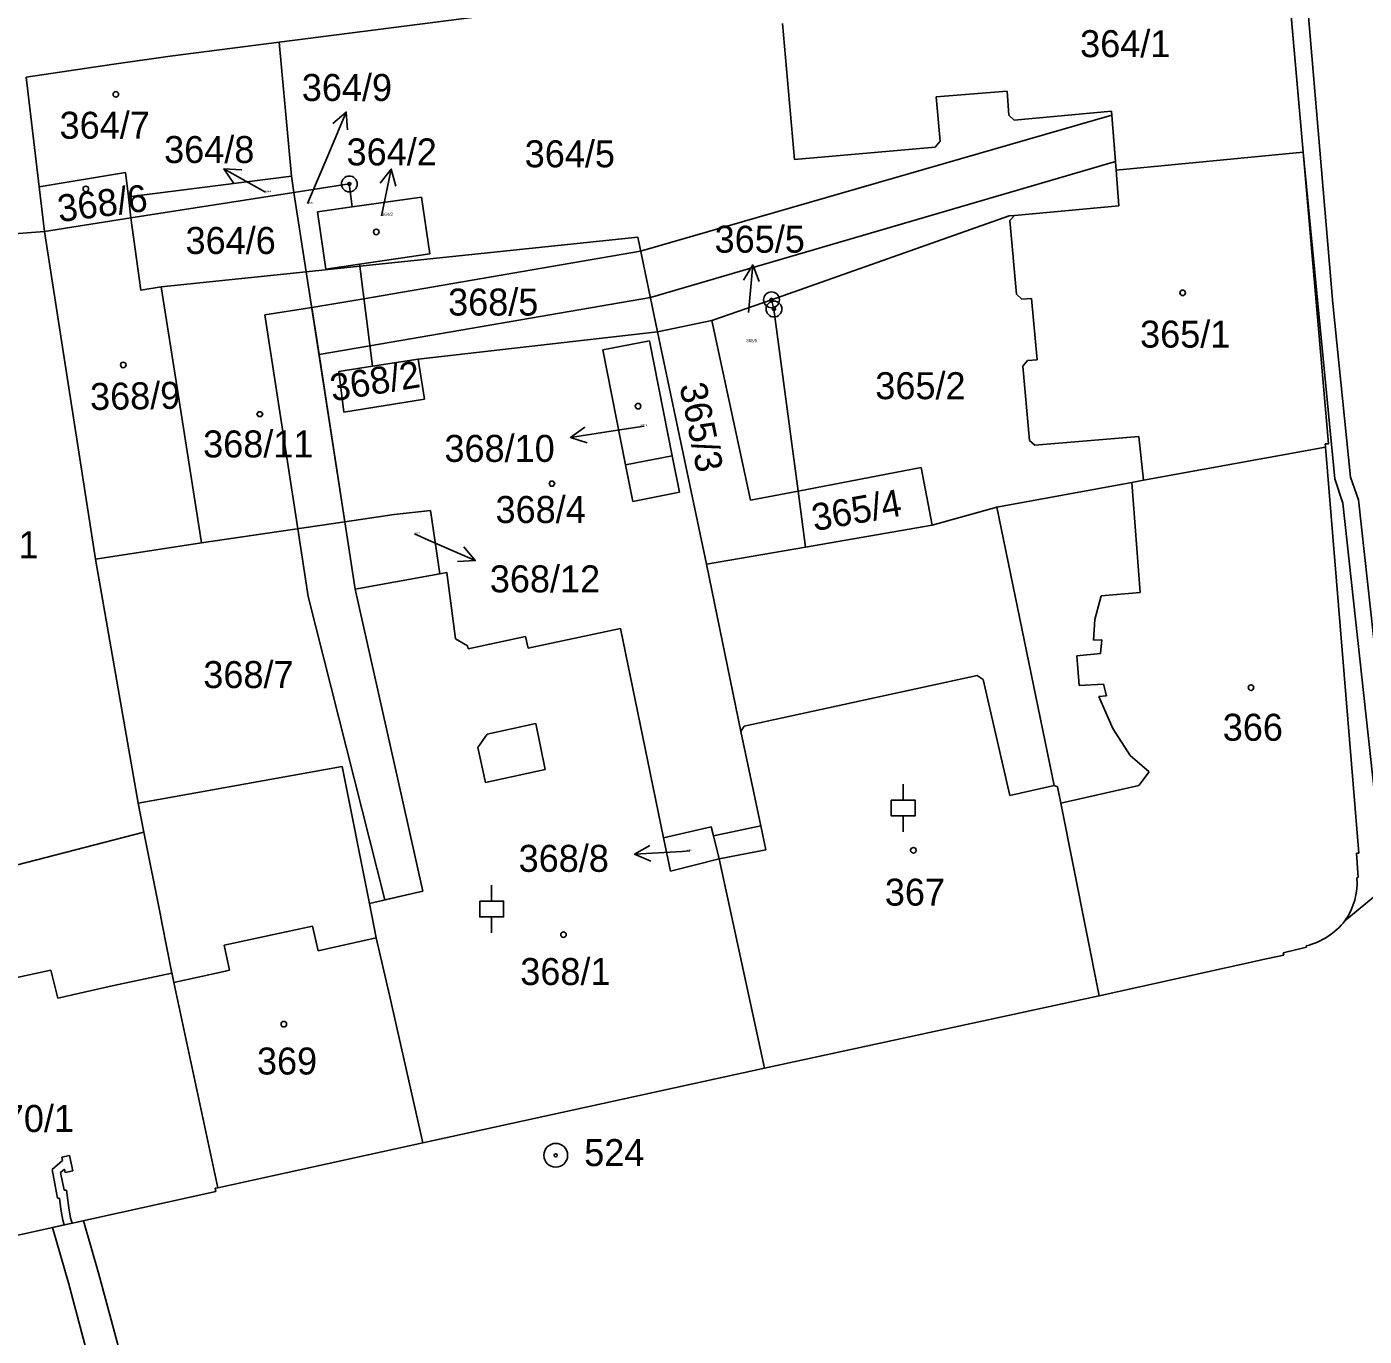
# Model space of a CAD drawing. Extents: x -755819 to -753140, y -1169796 to -1166000.
# Drawn here: x -755354.3 to -755270, y -1166546.9 to -1166464.4 of the extents above; entities that cross this region are included whole.
import ezdxf

# ---------------------------------------------------------------- set-up
doc = ezdxf.new("R2010")
doc.units = 0
for name, color, linetype in [('Vrstva 1', 7, 'Continuous'), ('Vrstva 16', 7, 'Continuous'), ('Vrstva 17', 7, 'Continuous'), ('Vrstva 18', 7, 'Continuous'), ('Vrstva 19', 7, 'Continuous'), ('Vrstva 24', 7, 'Continuous'), ('Vrstva 25', 7, 'Continuous'), ('Vrstva 27', 7, 'Continuous'), ('Vrstva 4', 7, 'Continuous'), ('Vrstva 6', 7, 'Continuous')]:
    doc.layers.add(name, color=color, linetype=linetype)

msp = doc.modelspace()

# ---------------------------------------------------------------- linework, layer by layer
at = {"layer": 'Vrstva 1'}
for p, q in [((-755275.17, -1166457.27), (-755273.86, -1166472.27)), ((-755338.41, -1166465.34), (-755322.49, -1166463.3)), ((-755305.93, -1166472.74), (-755306.68, -1166464.17)), ((-755345.29, -1166466.23), (-755338.41, -1166465.34)), ((-755337.64, -1166473.78), (-755338.41, -1166465.34)), ((-755354.35, -1166467.56), (-755348.99, -1166466.75)), ((-755348.99, -1166466.75), (-755345.29, -1166466.23)), ((-755354.35, -1166467.56), (-755353.54, -1166474.45)), ((-755296.99, -1166468.8), (-755292.53, -1166468.43)), ((-755292.53, -1166468.43), (-755292.42, -1166469.94)), ((-755296.74, -1166471.58), (-755296.99, -1166468.8)), ((-755292.42, -1166469.94), (-755292.08, -1166470.27)), ((-755292.08, -1166470.27), (-755285.94, -1166469.69)), ((-755285.94, -1166469.69), (-755285.66, -1166473.4)), ((-755297.07, -1166471.97), (-755296.74, -1166471.58)), ((-755305.93, -1166472.74), (-755297.07, -1166471.97)), ((-755273.86, -1166472.27), (-755285.66, -1166473.4)), ((-755273.86, -1166472.27), (-755272.27, -1166490.65)), ((-755285.66, -1166473.4), (-755285.49, -1166475.66)), ((-755353.54, -1166474.45), (-755348.1, -1166473.56)), ((-755348.1, -1166473.56), (-755347.91, -1166475.08)), ((-755347.91, -1166475.08), (-755337.64, -1166473.78)), ((-755337.64, -1166473.78), (-755337.48, -1166474.82)), ((-755333.99, -1166474.28), (-755337.48, -1166474.82)), ((-755333.8, -1166475.72), (-755333.99, -1166474.28)), ((-755353.54, -1166474.45), (-755353.21, -1166477.28)), ((-755347.91, -1166475.08), (-755347.77, -1166476.42)), ((-755337.48, -1166474.82), (-755347.77, -1166476.42)), ((-755337.48, -1166474.82), (-755336.71, -1166479.81)), ((-755329.43, -1166475.11), (-755333.8, -1166475.72)), ((-755328.91, -1166478.69), (-755329.43, -1166475.11)), ((-755335.99, -1166476.03), (-755333.8, -1166475.72)), ((-755335.99, -1166476.03), (-755335.48, -1166479.64)), ((-755285.49, -1166475.66), (-755292.07, -1166476.26)), ((-755347.77, -1166476.42), (-755353.21, -1166477.28)), ((-755347.14, -1166480.97), (-755347.77, -1166476.42)), ((-755307.38, -1166481.58), (-755292.39, -1166476.29)), ((-755292.07, -1166476.26), (-755292.39, -1166476.29)), ((-755292.07, -1166476.26), (-755292.36, -1166476.59)), ((-755292.36, -1166476.59), (-755291.94, -1166481.23)), ((-755353.21, -1166477.28), (-755363.98, -1166478.08)), ((-755349.99, -1166497.92), (-755353.21, -1166477.28)), ((-755315.81, -1166477.63), (-755333.33, -1166479.46)), ((-755314.56, -1166483.59), (-755315.81, -1166477.63)), ((-755333.35, -1166479.34), (-755335.48, -1166479.64)), ((-755333.35, -1166479.34), (-755328.91, -1166478.69)), ((-755333.35, -1166479.34), (-755333.33, -1166479.46)), ((-755345.84, -1166480.77), (-755336.71, -1166479.81)), ((-755336.71, -1166479.81), (-755333.33, -1166479.46)), ((-755336.71, -1166479.81), (-755334.28, -1166495.57)), ((-755332.53, -1166485.76), (-755333.33, -1166479.46)), ((-755345.84, -1166480.77), (-755347.14, -1166480.97)), ((-755344.78, -1166487.52), (-755345.84, -1166480.77)), ((-755311.13, -1166482.89), (-755307.38, -1166481.58)), ((-755307.38, -1166481.58), (-755307.22, -1166482.16)), ((-755291.94, -1166481.23), (-755291.59, -1166481.54)), ((-755291.59, -1166481.54), (-755290.98, -1166481.49)), ((-755290.98, -1166481.49), (-755290.64, -1166485.36)), ((-755305.7, -1166493.63), (-755307.22, -1166482.16)), ((-755314.56, -1166483.59), (-755329.66, -1166485.31)), ((-755314.56, -1166483.59), (-755311.13, -1166482.89)), ((-755311.48, -1166498.24), (-755314.56, -1166483.59)), ((-755311.13, -1166482.89), (-755308.71, -1166494.21)), ((-755315.07, -1166484.16), (-755318.01, -1166484.74)), ((-755313.63, -1166491.4), (-755315.07, -1166484.16)), ((-755332.53, -1166485.76), (-755329.66, -1166485.31)), ((-755329.66, -1166485.31), (-755329.26, -1166487.84)), ((-755318.01, -1166484.74), (-755316.57, -1166491.98)), ((-755334.65, -1166486.1), (-755332.53, -1166485.76)), ((-755334.34, -1166488.65), (-755334.65, -1166486.1)), ((-755291.25, -1166485.4), (-755291.54, -1166485.76)), ((-755291.54, -1166485.76), (-755291.12, -1166490.45)), ((-755290.64, -1166485.36), (-755291.25, -1166485.4)), ((-755343.31, -1166496.9), (-755344.78, -1166487.52)), ((-755329.26, -1166487.84), (-755334.34, -1166488.65)), ((-755284.23, -1166490.2), (-755290.78, -1166490.74)), ((-755283.92, -1166492.95), (-755284.23, -1166490.2)), ((-755291.12, -1166490.45), (-755290.78, -1166490.74)), ((-755272.46, -1166490.87), (-755283.92, -1166492.95)), ((-755272.27, -1166490.65), (-755272.47, -1166490.66)), ((-755272.47, -1166490.66), (-755272.46, -1166490.87)), ((-755272.46, -1166490.87), (-755270.36, -1166516.44)), ((-755316.57, -1166491.98), (-755316.11, -1166494.29)), ((-755313.17, -1166493.7), (-755313.63, -1166491.4)), ((-755305.7, -1166493.63), (-755297.94, -1166492.14)), ((-755297.94, -1166492.14), (-755297.24, -1166495.78)), ((-755316.11, -1166494.29), (-755313.17, -1166493.7)), ((-755308.71, -1166494.21), (-755305.7, -1166493.63)), ((-755305.23, -1166497.16), (-755305.7, -1166493.63)), ((-755293.18, -1166494.65), (-755284.66, -1166493.08)), ((-755284.66, -1166493.08), (-755283.92, -1166492.95)), ((-755334.28, -1166495.57), (-755331.16, -1166495.11)), ((-755331.16, -1166495.11), (-755328.88, -1166494.85)), ((-755328.88, -1166494.85), (-755328.29, -1166498.84)), ((-755297.24, -1166495.78), (-755293.18, -1166494.65)), ((-755289.56, -1166512.17), (-755293.18, -1166494.65)), ((-755343.31, -1166496.9), (-755334.28, -1166495.57)), ((-755334.28, -1166495.57), (-755333.62, -1166499.82)), ((-755305.23, -1166497.16), (-755297.24, -1166495.78)), ((-755343.31, -1166496.9), (-755349.99, -1166497.92)), ((-755347.31, -1166513.3), (-755349.99, -1166497.92)), ((-755305.23, -1166497.16), (-755311.48, -1166498.24)), ((-755327.85, -1166498.76), (-755328.29, -1166498.84)), ((-755327.85, -1166498.76), (-755327.29, -1166502.94)), ((-755333.62, -1166499.82), (-755328.29, -1166498.84)), ((-755330.64, -1166513.11), (-755333.62, -1166499.82)), ((-755327.29, -1166502.94), (-755326.53, -1166503.37)), ((-755326.49, -1166503.57), (-755322.88, -1166502.8)), ((-755322.88, -1166502.8), (-755322.72, -1166503.52)), ((-755322.24, -1166503.42), (-755316.9, -1166502.28)), ((-755315.34, -1166509.84), (-755316.9, -1166502.28)), ((-755326.53, -1166503.37), (-755326.49, -1166503.57)), ((-755322.72, -1166503.52), (-755322.24, -1166503.42)), ((-755271.23, -1166520.7), (-755254.76, -1166507.06)), ((-755308.06, -1166514.73), (-755309.31, -1166508.77)), ((-755314.18, -1166515.47), (-755315.34, -1166509.84)), ((-755334.43, -1166510.99), (-755343.66, -1166512.65)), ((-755332.72, -1166519.62), (-755334.43, -1166510.99)), ((-755289.34, -1166512.27), (-755289.56, -1166512.17)), ((-755289.14, -1166513.3), (-755289.34, -1166512.27)), ((-755343.66, -1166512.65), (-755347.31, -1166513.3)), ((-755329.36, -1166518.83), (-755330.64, -1166513.11)), ((-755346.94, -1166515.12), (-755347.31, -1166513.3)), ((-755286.73, -1166525.43), (-755289.14, -1166513.3)), ((-755314.18, -1166515.47), (-755311.18, -1166514.79)), ((-755311.18, -1166514.79), (-755311.04, -1166515.36)), ((-755311.04, -1166515.36), (-755308.06, -1166514.73)), ((-755358.13, -1166518.02), (-755346.94, -1166515.12)), ((-755345.9, -1166520.35), (-755346.94, -1166515.12)), ((-755313.75, -1166517.57), (-755314.18, -1166515.47)), ((-755310.67, -1166516.81), (-755311.04, -1166515.36)), ((-755270.36, -1166516.44), (-755270.51, -1166516.45)), ((-755270.51, -1166516.45), (-755270.4, -1166517.98)), ((-755310.67, -1166516.81), (-755313.75, -1166517.57)), ((-755307.81, -1166530), (-755310.67, -1166516.81)), ((-755270.4, -1166517.98), (-755270.48, -1166517.99)), ((-755332.72, -1166519.62), (-755329.36, -1166518.83)), ((-755332.3, -1166521.77), (-755332.72, -1166519.62)), ((-755345.81, -1166520.81), (-755345.9, -1166520.35)), ((-755345.17, -1166524.01), (-755345.81, -1166520.81)), ((-755331.46, -1166525.4), (-755332.3, -1166521.77)), ((-755275.13, -1166522.72), (-755273.65, -1166522.37)), ((-755273.65, -1166522.37), (-755273.67, -1166522.29)), ((-755286.73, -1166525.43), (-755276.1, -1166523.08)), ((-755276.1, -1166523.08), (-755275.09, -1166522.86)), ((-755275.09, -1166522.86), (-755275.13, -1166522.72)), ((-755345.16, -1166524.07), (-755345.17, -1166524.01)), ((-755345.05, -1166524.59), (-755345.16, -1166524.07)), ((-755342.27, -1166537.53), (-755345.05, -1166524.59)), ((-755329.36, -1166534.7), (-755331.46, -1166525.4)), ((-755307.81, -1166530), (-755286.73, -1166525.43)), ((-755307.81, -1166530), (-755329.36, -1166534.7)), ((-755329.36, -1166534.7), (-755342.27, -1166537.53)), ((-755342.44, -1166537.56), (-755342.27, -1166537.53)), ((-755342.4, -1166537.77), (-755342.44, -1166537.56)), ((-755362.93, -1166542.27), (-755342.4, -1166537.77))]:
    msp.add_line(p, q, dxfattribs=at)
for centre, radius, start, end in [((-755274.543, -1166518.324), 4.077, 324.35573, 4.70512), ((-755274.768, -1166517.937), 4.489, 284.16272, 322.01698)]:
    msp.add_arc(centre, radius, start, end, dxfattribs=at)
at = {"layer": 'Vrstva 16'}
for p, q in [((-755334.181, -1166469.747), (-755335.35, -1166472.51)), ((-755336.62, -1166475.52), (-755335.35, -1166472.51)), ((-755341.891, -1166473.323), (-755339.28, -1166474.8)), ((-755331.343, -1166473.344), (-755331.96, -1166476.28)), ((-755308.554, -1166479.383), (-755308.83, -1166482.37)), ((-755315.41, -1166489.53), (-755317.09, -1166489.79)), ((-755320.055, -1166490.248), (-755317.09, -1166489.79)), ((-755329.89, -1166496.32), (-755328.8, -1166496.8)), ((-755326.054, -1166498.008), (-755328.8, -1166496.8)), ((-755316.004, -1166516.513), (-755313.01, -1166516.33)), ((-755312.53, -1166516.3), (-755313.01, -1166516.33))]:
    msp.add_line(p, q, dxfattribs=at)
for points in [[(-755335.031, -1166470.473), (-755334.181, -1166469.747), (-755334.11, -1166470.863)], [(-755341.267, -1166474.25), (-755341.891, -1166473.323), (-755340.775, -1166473.38)], [(-755332.038, -1166474.22), (-755331.343, -1166473.344), (-755331.059, -1166474.426)], [(-755309.144, -1166480.332), (-755308.554, -1166479.383), (-755308.148, -1166480.425)], [(-755318.99, -1166490.589), (-755320.055, -1166490.248), (-755319.143, -1166489.601)], [(-755326.768, -1166497.148), (-755326.054, -1166498.008), (-755327.171, -1166498.063)], [(-755314.976, -1166516.951), (-755316.004, -1166516.513), (-755315.037, -1166515.953)]]:
    msp.add_lwpolyline(points, dxfattribs=at)
at = {"layer": 'Vrstva 24'}
for centre, radius in [((-755333.99, -1166474.28), 0.5), ((-755333.99, -1166474.28), 0.1), ((-755307.38, -1166481.58), 0.5), ((-755307.22, -1166482.16), 0.5), ((-755307.38, -1166481.58), 0.1), ((-755307.22, -1166482.16), 0.1), ((-755320.98, -1166535.48), 0.75), ((-755320.98, -1166535.48), 0.1)]:
    msp.add_circle(centre, radius, dxfattribs=at)
at = {"layer": 'Vrstva 25'}
for p, q in [((-755299.08, -1166512.1), (-755299.08, -1166513.1)), ((-755299.08, -1166514.1), (-755299.08, -1166515.1)), ((-755325.02, -1166518.46), (-755325.02, -1166519.46)), ((-755325.02, -1166520.46), (-755325.02, -1166521.46))]:
    msp.add_line(p, q, dxfattribs=at)
for points in [[(-755339.54, -1166488.63), (-755339.45, -1166488.78), (-755339.54, -1166488.93), (-755339.72, -1166488.93), (-755339.81, -1166488.78), (-755339.72, -1166488.63)], [(-755321.13, -1166493.01), (-755321.04, -1166493.16), (-755321.13, -1166493.31), (-755321.31, -1166493.31), (-755321.4, -1166493.16), (-755321.31, -1166493.01)], [(-755299.83, -1166513.1), (-755298.33, -1166513.1), (-755298.33, -1166514.1), (-755299.83, -1166514.1)], [(-755325.77, -1166519.46), (-755324.27, -1166519.46), (-755324.27, -1166520.46), (-755325.77, -1166520.46)]]:
    msp.add_lwpolyline(points, close=True, dxfattribs=at)
for centre in [(-755348.71, -1166468.63), (-755350.6, -1166474.59), (-755332.29, -1166477.3), (-755281.46, -1166481.14), (-755348.24, -1166485.68), (-755315.79, -1166488.28), (-755277.15, -1166506.01), (-755298.43, -1166516.26), (-755320.49, -1166521.58), (-755338.12, -1166527.22)]:
    msp.add_circle(centre, 0.175, dxfattribs=at)
at = {"layer": 'Vrstva 27'}
for p, q in [((-755274.91, -1166447.33), (-755271.99, -1166481.81)), ((-755273.86, -1166472.27), (-755275.17, -1166457.27)), ((-755315.63, -1166478.51), (-755285.92, -1166469.94)), ((-755285.92, -1166469.94), (-755285.7, -1166472.87)), ((-755271.87, -1166492.85), (-755273.86, -1166472.27)), ((-755285.7, -1166472.87), (-755315.01, -1166481.44)), ((-755333.07, -1166481.51), (-755315.63, -1166478.51)), ((-755336.36, -1166482.07), (-755333.07, -1166481.51)), ((-755315.01, -1166481.44), (-755332.69, -1166484.47)), ((-755271.99, -1166481.81), (-755270.88, -1166492.75)), ((-755339.32, -1166482.52), (-755336.36, -1166482.07)), ((-755337.24, -1166496.01), (-755339.32, -1166482.52)), ((-755335.9, -1166485.02), (-755336.36, -1166482.07)), ((-755336.36, -1166482.07), (-755335.9, -1166485.02)), ((-755332.69, -1166484.47), (-755335.9, -1166485.02)), ((-755335.9, -1166485.02), (-755334.28, -1166495.57)), ((-755271.36, -1166494.4), (-755271.87, -1166492.85)), ((-755270.88, -1166492.75), (-755270.38, -1166494.18)), ((-755269.09, -1166515.16), (-755271.36, -1166494.4)), ((-755270.38, -1166494.18), (-755268.11, -1166514.92)), ((-755336.58, -1166500.28), (-755337.24, -1166496.01)), ((-755334.28, -1166495.57), (-755333.62, -1166499.82)), ((-755331.76, -1166519.39), (-755336.58, -1166500.28)), ((-755333.62, -1166499.82), (-755330.64, -1166513.11)), ((-755330.64, -1166513.11), (-755329.36, -1166518.83)), ((-755329.36, -1166518.83), (-755331.76, -1166519.39)), ((-755352.73, -1166536.38), (-755352.07, -1166535.8)), ((-755352.12, -1166535.59), (-755351.63, -1166535.49)), ((-755352.07, -1166535.8), (-755352.12, -1166535.59)), ((-755351.63, -1166535.49), (-755351.42, -1166536.46)), ((-755352.38, -1166538.18), (-755352.73, -1166536.38)), ((-755351.95, -1166536.36), (-755352.19, -1166536.56)), ((-755352.19, -1166536.56), (-755351.96, -1166537.68)), ((-755351.9, -1166536.57), (-755351.95, -1166536.36)), ((-755351.42, -1166536.46), (-755351.9, -1166536.57)), ((-755352.25, -1166538.18), (-755352.38, -1166538.18)), ((-755352.18, -1166538.87), (-755352.25, -1166538.18)), ((-755351.96, -1166537.68), (-755351.81, -1166537.68)), ((-755351.81, -1166537.68), (-755351.68, -1166538.79)), ((-755352.05, -1166539.56), (-755352.18, -1166538.87)), ((-755351.68, -1166538.79), (-755351.57, -1166539.44)), ((-755352.7, -1166540.03), (-755351.96, -1166539.87)), ((-755351.69, -1166543.51), (-755352.7, -1166540.03)), ((-755351.96, -1166539.87), (-755352.05, -1166539.56)), ((-755351.96, -1166539.87), (-755351.64, -1166539.8)), ((-755351.64, -1166539.8), (-755351.96, -1166539.87)), ((-755351.64, -1166539.8), (-755351.47, -1166539.76)), ((-755351.47, -1166539.76), (-755351.64, -1166539.8)), ((-755351.57, -1166539.44), (-755351.47, -1166539.76)), ((-755351.47, -1166539.76), (-755350.74, -1166539.6)), ((-755350.74, -1166539.6), (-755349.77, -1166542.97)), ((-755349.77, -1166542.97), (-755348.36, -1166548.27)), ((-755350.3, -1166548.75), (-755351.69, -1166543.51))]:
    msp.add_line(p, q, dxfattribs=at)
at = {"layer": 'Vrstva 4'}
for p, q in [((-755316.57, -1166491.98), (-755313.63, -1166491.4)), ((-755284.66, -1166493.08), (-755284.13, -1166500.03)), ((-755286.99, -1166501.73), (-755286.6, -1166500.24)), ((-755286.6, -1166500.24), (-755284.13, -1166500.03)), ((-755287.07, -1166503.02), (-755286.99, -1166501.73)), ((-755286.56, -1166503.01), (-755287.07, -1166503.02)), ((-755286.63, -1166503.86), (-755286.56, -1166503.01)), ((-755288.13, -1166504.02), (-755286.63, -1166503.86)), ((-755287.98, -1166505.88), (-755288.13, -1166504.02)), ((-755309.09, -1166508.44), (-755294.41, -1166505.25)), ((-755294.41, -1166505.25), (-755294.03, -1166505.5)), ((-755294.03, -1166505.5), (-755292.35, -1166512.82)), ((-755286.46, -1166505.79), (-755287.98, -1166505.88)), ((-755286.26, -1166506.53), (-755286.46, -1166505.79)), ((-755286.75, -1166506.58), (-755286.26, -1166506.53)), ((-755285.86, -1166508.59), (-755286.75, -1166506.58)), ((-755322.24, -1166508.28), (-755325.29, -1166508.94)), ((-755321.64, -1166511.18), (-755322.24, -1166508.28)), ((-755309.31, -1166508.77), (-755309.09, -1166508.44)), ((-755284.77, -1166510.3), (-755285.86, -1166508.59)), ((-755325.29, -1166508.94), (-755325.88, -1166509.78)), ((-755325.88, -1166509.78), (-755325.41, -1166511.99)), ((-755283.58, -1166511.31), (-755284.77, -1166510.3)), ((-755325.41, -1166511.99), (-755321.64, -1166511.18)), ((-755284.22, -1166512.19), (-755283.58, -1166511.31)), ((-755292.35, -1166512.82), (-755289.56, -1166512.17)), ((-755289.14, -1166513.3), (-755284.22, -1166512.19)), ((-755307.74, -1166516.23), (-755308.06, -1166514.73)), ((-755310.67, -1166516.81), (-755307.74, -1166516.23)), ((-755336.3, -1166521.05), (-755341.88, -1166522.24)), ((-755335.96, -1166522.59), (-755336.3, -1166521.05)), ((-755341.88, -1166522.24), (-755341.54, -1166523.81)), ((-755332.3, -1166521.77), (-755335.31, -1166522.45)), ((-755335.31, -1166522.45), (-755335.96, -1166522.59)), ((-755352.81, -1166523.81), (-755359.77, -1166525.3)), ((-755352.36, -1166525.57), (-755352.81, -1166523.81)), ((-755345.17, -1166524.01), (-755348.94, -1166524.81)), ((-755341.99, -1166523.91), (-755345.05, -1166524.59)), ((-755341.54, -1166523.81), (-755341.99, -1166523.91)), ((-755348.94, -1166524.81), (-755352.36, -1166525.57))]:
    msp.add_line(p, q, dxfattribs=at)
at = {"layer": 'Vrstva 6'}
msp.add_line((-755309.31, -1166508.77), (-755311.48, -1166498.24), dxfattribs=at)

# ---------------------------------------------------------------- texts
at = {"layer": 'Vrstva 16'}
for s, p in [('364/9', (-755336.986, -1166469.05)), ('364/8', (-755345.664, -1166472.96)), ('364/2', (-755334.163, -1166473.11)), ('365/5', (-755310.963, -1166478.61)), ('368/10', (-755327.994, -1166491.79)), ('368/12', (-755325.133, -1166500.01)), ('368/8', (-755323.317, -1166517.62))]:
    msp.add_text(s, height=1.7, dxfattribs=at).set_placement(p)
at = {"layer": 'Vrstva 17'}
msp.add_text('524', height=1.7, dxfattribs=at).set_placement((-755319.183, -1166536.16))
at = {"layer": 'Vrstva 18'}
for s, height, p in [('364/5', 1.7, (-755322.933, -1166473.23)), ('364/8', 0.1, (-755339.266, -1166474.8)), ('364/9', 0.1, (-755336.606, -1166475.52)), ('364/6', 1.7, (-755344.313, -1166478.69)), ('368/5', 1.7, (-755327.763, -1166482.57)), ('365/5', 0.2, (-755308.972, -1166484.25)), ('365/2', 1.7, (-755300.833, -1166487.84)), ('371', 1.7, (-755357.373, -1166497.86)), ('368/12', 0.1, (-755329.876, -1166496.32)), ('368/7', 1.7, (-755343.193, -1166506.04)), ('368/8', 0.1, (-755312.74, -1166516.3))]:
    msp.add_text(s, height=height, dxfattribs=at).set_placement(p)
for s, rotation, p in [('368/2', 9.22462, (-755335.053, -1166487.982)), ('365/3', 281.37957, (-755313.186, -1166486.969)), ('365/4', 10.08406, (-755304.679, -1166496.161))]:
    msp.add_text(s, height=1.7, rotation=rotation, dxfattribs=at).set_placement(p)
at = {"layer": 'Vrstva 19'}
for s, height, p in [('364/1', 1.7, (-755287.923, -1166466.29)), ('364/7', 1.7, (-755352.253, -1166471.43)), ('364/2', 0.2, (-755331.932, -1166476.29)), ('365/1', 1.7, (-755284.143, -1166484.59)), ('368/10', 0.1, (-755315.64, -1166489.53)), ('368/11', 1.7, (-755343.204, -1166491.51)), ('368/4', 1.7, (-755324.773, -1166495.64)), ('366', 1.7, (-755278.933, -1166509.36)), ('367', 1.7, (-755300.233, -1166519.75)), ('368/1', 1.7, (-755323.213, -1166524.75)), ('369', 1.7, (-755339.813, -1166530.39)), ('370/1', 1.7, (-755357.033, -1166534.01))]:
    msp.add_text(s, height=height, dxfattribs=at).set_placement(p)
for s, rotation, p in [('368/6', 7.21927, (-755352.274, -1166476.689)), ('368/9', 0.91673, (-755350.322, -1166488.527))]:
    msp.add_text(s, height=1.7, rotation=rotation, dxfattribs=at).set_placement(p)

doc.saveas('drawing.dxf')
